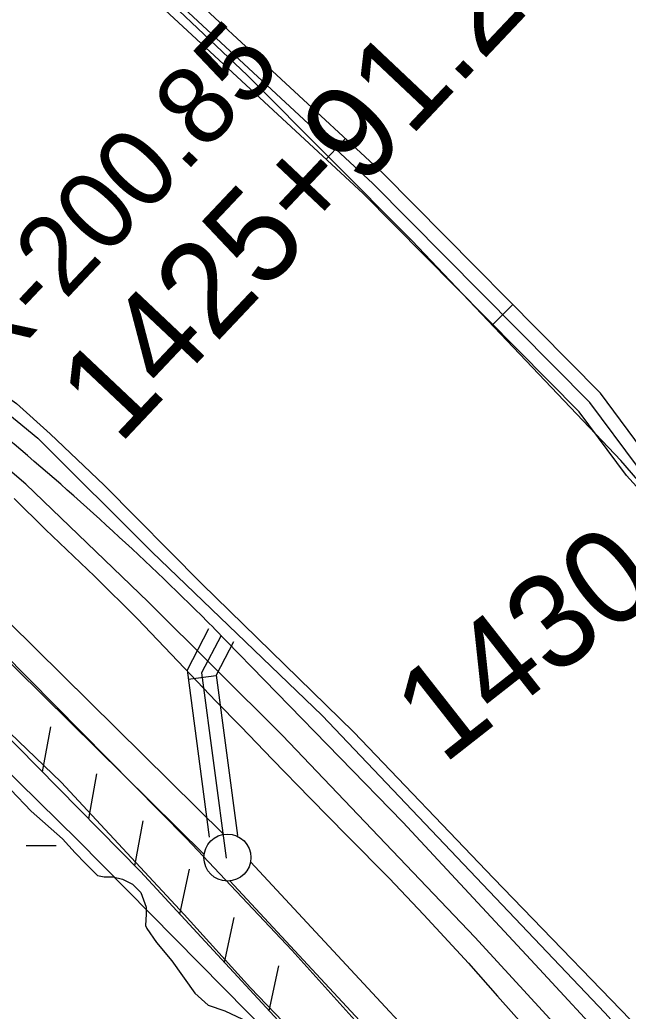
# Model space of a CAD drawing. Extents: x 3329332 to 3367211, y 631066 to 656469.
# Drawn here: x 3350837 to 3351483, y 642620 to 643674 of the extents above; entities that cross this region are included whole.
import ezdxf

# ---------------------------------------------------------------- set-up
doc = ezdxf.new("R2010")
doc.units = 0
for name, color, linetype in [('V-DTCH-CNTR', 7, 'Continuous'), ('V-FLOD-BASE', 7, 'Continuous'), ('V-LEVE-TOET', 7, 'Continuous'), ('V-RIVR-RANG-IDEN', 7, 'Continuous'), ('V-ROAD-CNTR', 7, 'Continuous'), ('V-RRAP-FSHR', 7, 'Continuous'), ('V-SITE-VEGE', 7, 'Continuous'), ('V-SURV-IDEN', 7, 'Continuous'), ('V-SURV-LINE', 7, 'Continuous'), ('V-TOPO-SHOR', 7, 'Continuous'), ('V-WETL-SWMP', 7, 'Continuous')]:
    doc.layers.add(name, color=color, linetype=linetype)

msp = doc.modelspace()

# ---------------------------------------------------------------- linework, layer by layer
at = {"layer": 'V-DTCH-CNTR'}
for points in [[(3351923.5, 642695.3), (3351821.8, 642810.2), (3351746.2, 642895.7), (3351657.6, 642994.4), (3351475.2, 643205.7), (3351253.5, 643439.3), (3351078.2, 643615.5), (3350953, 643734.2), (3350914.5, 643768.9), (3350909.7, 643772.9), (3350857.7, 643816.8)], [(3350302, 643690.2), (3350438.2, 643581.7), (3350568.2, 643477.7), (3350648.7, 643413.3), (3350693.1, 643373.5), (3350739.7, 643332.9), (3350780.5, 643303.4), (3350833, 643266.4), (3350868.6, 643234), (3350926.1, 643179.4), (3351030.1, 643074.7), (3351191.6, 642917), (3351339.9, 642761.5), (3351516.6, 642578.7), (3351612.5, 642470.4), (3351624.1, 642457.9), (3351630, 642455.7), (3351641.7, 642459.3), (3351697.7, 642508.7), (3351842, 642624.1), (3351923.5, 642695.3), (3352027.6, 642786.2), (3352090.7, 642841.4)]]:
    msp.add_lwpolyline(points, dxfattribs=at)
at = {"layer": 'V-FLOD-BASE'}
msp.add_lwpolyline([(3351831.8, 641925.1), (3351700, 642069.2), (3351507.5, 642277), (3351293.5, 642505.9), (3351198.8, 642603.4), (3351125.5, 642685.2), (3351013.7, 642803.8), (3350818.1, 643002), (3350739.6, 643078.5), (3350700.3, 643111.6), (3350641.7, 643159.7), (3350528.2, 643250.7), (3350375.4, 643371), (3350158.1, 643542.5), (3350028.3, 643646.3), (3349793.8, 643819.4), (3349724, 643865.3), (3349578.5, 643961)], dxfattribs=at)
at = {"layer": 'V-LEVE-TOET'}
for points in [[(3351869.5, 641779.7), (3351836.4, 641829.5), (3351775.7, 641906.6), (3351700.4, 641988.3), (3351631.3, 642065.4), (3351583.7, 642120.7), (3351514.5, 642194.7), (3351412.2, 642294.4), (3351245.5, 642471.2), (3351150.2, 642573.3), (3351081.8, 642644.9), (3351011.1, 642722.8), (3350880.5, 642863.8), (3350771.3, 642968.2), (3350691.3, 643043.8), (3350616.6, 643103.9), (3350554.3, 643155.4), (3350394.2, 643284.2), (3350311.8, 643355.9), (3350203.2, 643437.2), (3350110.1, 643516.7), (3349979.2, 643610.5), (3349872.1, 643694)], [(3350830.6, 643165.2), (3350863.7, 643132.4), (3350916, 643082.6), (3350961.4, 643037.4), (3351004.4, 642992.2), (3351045.1, 642949.3), (3351071.3, 642922.9), (3351105.1, 642887.8), (3351145.1, 642846.5), (3351184.3, 642806.8), (3351228.9, 642761.6), (3351265.7, 642722.6), (3351313.4, 642671.2), (3351344.1, 642636.2), (3351378.7, 642597.3)]]:
    msp.add_lwpolyline(points, dxfattribs=at)
at = {"layer": 'V-ROAD-CNTR'}
for p, q in [((3351162.1, 643526), (3351182.5, 643548)), ((3351339.1, 643350.4), (3351360.4, 643371.5)), ((3351045.2, 642976.8), (3351015.5, 642972.8))]:
    msp.add_line(p, q, dxfattribs=at)
for points in [[(3352057.4, 642837.9), (3352039, 642825.5), (3351942.8, 642742.1), (3351925, 642735.7), (3351907.6, 642742.6), (3351896.3, 642756.4), (3351752.5, 642914.6), (3351670.6, 643026.3), (3351504.4, 643209), (3351453.7, 643277.2), (3351222.2, 643511.2), (3351006.3, 643711.4), (3350740, 643954.1), (3350423.5, 644232.2)], [(3352071.3, 642829.2), (3352048.1, 642813.6), (3351950.5, 642728.9), (3351924.7, 642719.6), (3351898.5, 642730.1), (3351884.9, 642746.6), (3351740.9, 642905.1), (3351659, 643016.8), (3351492.8, 643199.4), (3351442.3, 643267.4), (3351211.8, 643500.4), (3350996.1, 643700.4), (3350730, 643943), (3350413.6, 644220.9)], [(3352065.3, 642807), (3352057.2, 642801.6), (3351958.2, 642715.7), (3351924.4, 642703.6), (3351889.3, 642717.6), (3351873.6, 642736.8), (3351729.3, 642895.6), (3351647.3, 643007.3), (3351481.2, 643189.9), (3351430.9, 643257.6), (3351201.3, 643489.6), (3350986, 643689.3), (3350720, 643931.8), (3350403.7, 644209.6)], [(3351037.1, 643026.6), (3351014.2, 642982.7), (3351037.8, 642805.1)], [(3351042.6, 643027.6), (3351243.5, 642821.1), (3351388.9, 642664.9), (3351610.8, 642424.6), (3351736.4, 642291.2), (3351874.3, 642140.8), (3352002.6, 642001.1), (3352109.5, 641875)], [(3351050.4, 643019.7), (3351029.7, 642980), (3351055.9, 642782.9)], [(3351063.7, 643012.8), (3351045.2, 642977.3), (3351067.8, 642807)]]:
    msp.add_lwpolyline(points, dxfattribs=at)
msp.add_arc((3348616.5, 640606.7), 3427.4, 44.9391, 49.9138, dxfattribs=at)
at = {"layer": 'V-RRAP-FSHR'}
for p, q in [((3350860.6, 642874.5), (3350869.4, 642922.5)), ((3350909.7, 642824.6), (3350918.5, 642872.6)), ((3350958.8, 642774.7), (3350967.6, 642822.7)), ((3351006.5, 642723.4), (3351016.8, 642771.1)), ((3351053.9, 642672), (3351064.3, 642719.7)), ((3351101.4, 642620.6), (3351111.8, 642668.3))]:
    msp.add_line(p, q, dxfattribs=at)
for points in [[(3349424.9, 643987.3), (3349682.6, 643818.4), (3349816.4, 643731.1), (3349921.1, 643649.1), (3350310.3, 643344.4), (3350572.5, 643138.1), (3350703, 643034.6), (3350964.8, 642768.6), (3351214.5, 642498.2), (3351553.2, 642137.1), (3351764.3, 641908), (3351860.4, 641782.9)], [(3350010.2, 643579.4), (3350310.3, 643344.4), (3350572.5, 643138.1), (3350703, 643034.6), (3350964.8, 642768.6), (3351214.5, 642498.2), (3351553.2, 642137.1), (3351764.3, 641908), (3351860.4, 641782.9)]]:
    msp.add_lwpolyline(points, dxfattribs=at)
at = {"layer": 'V-SITE-VEGE'}
msp.add_lwpolyline([(3349759, 643737.3), (3349910, 643649.6), (3350095, 643498.6), (3350245.9, 643386.5), (3350426.1, 643245.2), (3350645.2, 643050.3), (3350898.4, 642801.7), (3351258.7, 642436.3), (3351692.1, 641973.3)], dxfattribs=at)
at = {"layer": 'V-SURV-LINE'}
for points in [[(3350738.8, 643118.6), (3351053.4, 642808.2)], [(3351032.3, 642786.9), (3350717.7, 643097.2)], [(3351081.7, 642779.1), (3351983.9, 641807.1)], [(3351961.9, 641786.7), (3351059.7, 642758.7)]]:
    msp.add_lwpolyline(points, dxfattribs=at)
msp.add_circle((3351057.1, 642783.5), 25, dxfattribs=at)
at = {"layer": 'V-TOPO-SHOR'}
for points in [[(3351754.4, 642225.8), (3351319.9, 642698.9), (3351115.5, 642913.2), (3350972.8, 643055.4), (3350842.9, 643180.5), (3350723.7, 643282.3), (3350596, 643384.1), (3350363.9, 643575), (3350095.7, 643782.8), (3349963.8, 643882.4), (3349812.7, 643984.1)], [(3350119, 643810.4), (3350395.8, 643600.5), (3350625.7, 643418.2), (3350855.6, 643229.4), (3350976.9, 643108.5), (3351157.9, 642934.6), (3351458.2, 642618.4), (3351515.7, 642554.8), (3351615.8, 642459.3)]]:
    msp.add_lwpolyline(points, dxfattribs=at)
at = {"layer": 'V-WETL-SWMP'}
msp.add_line((3350843.2, 642796.3), (3350875.2, 642796.3), dxfattribs=at)
msp.add_lwpolyline([(3350827, 642855.4), (3350848.5, 642832.9), (3350881.8, 642803.6), (3350895.2, 642788.6), (3350906.3, 642777.3), (3350918.9, 642764.5), (3350926.3, 642763), (3350935.3, 642762.9), (3350945.7, 642760.6), (3350956.1, 642755.3), (3350965, 642746.3), (3350970.9, 642730.6), (3350970.8, 642723.2), (3350970, 642711.2), (3350971.5, 642708.2), (3350981.8, 642693.2), (3350998.1, 642673.7), (3351022.5, 642639.2), (3351036.6, 642626.5), (3351054.5, 642620.4), (3351079, 642609)], dxfattribs=at)

# ---------------------------------------------------------------- texts
at = {"layer": 'V-RIVR-RANG-IDEN'}
msp.add_text('R-200.85', height=83, rotation=46.7089, dxfattribs=at).set_placement((3350804.2, 643290.3))
at = {"layer": 'V-SURV-IDEN'}
for s, rotation, p in [('1425+91.2', 46.6417, (3350942, 643221.3)), ('1430+73.1', 38.1218, (3351286.3, 642881.4))]:
    msp.add_text(s, height=100, rotation=rotation, dxfattribs=at).set_placement(p)

doc.saveas('drawing.dxf')
